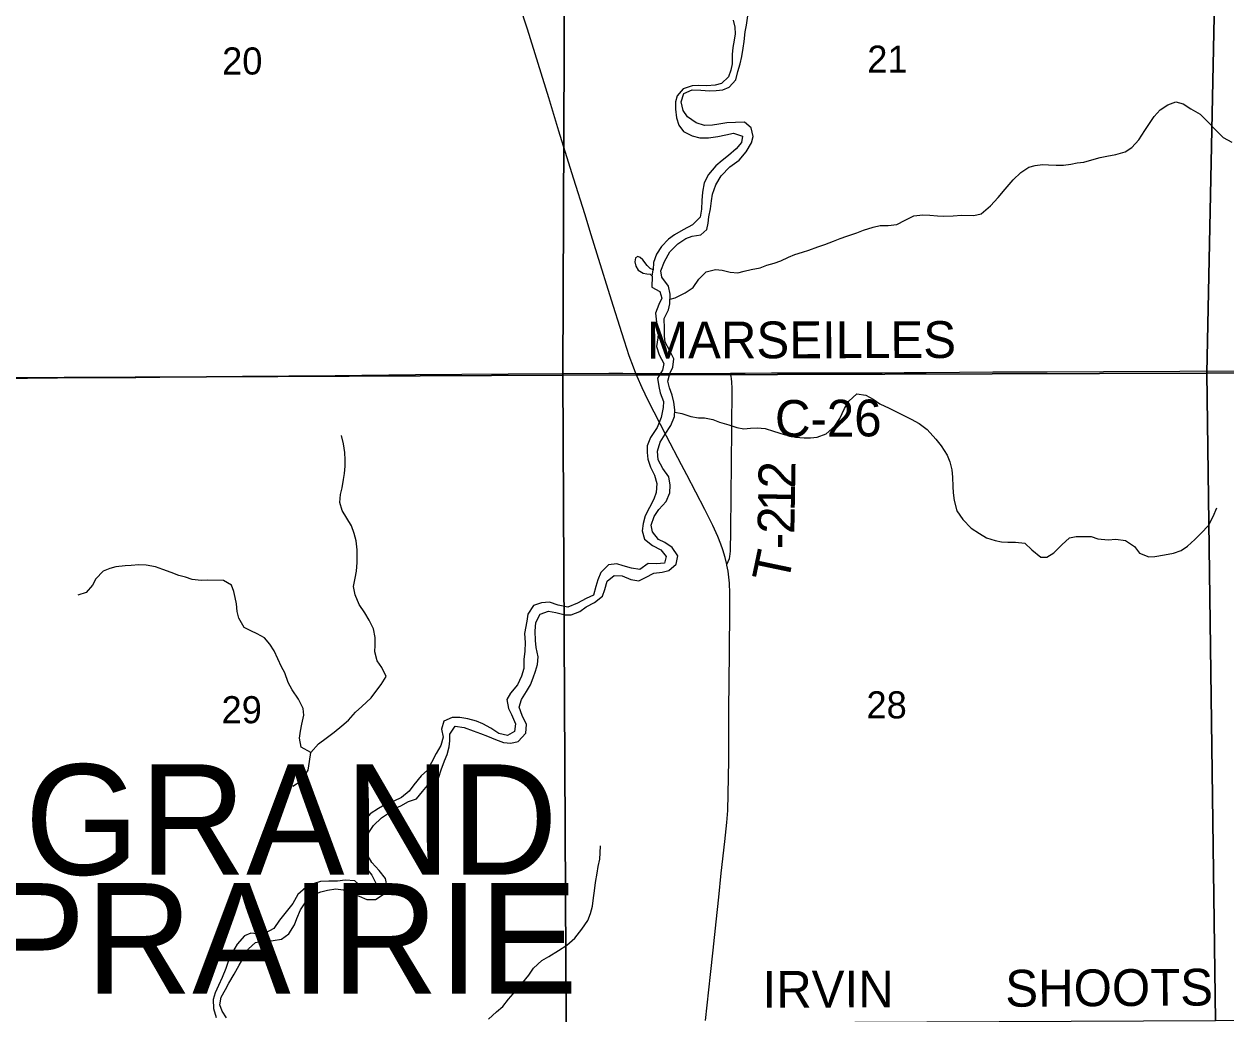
# Model space of a CAD drawing. Extents: x 1584893 to 1934202, y 663575 to 1091909.
# Drawn here: x 1783850 to 1793649, y 969270 to 977341 of the extents above; entities that cross this region are included whole.
import ezdxf

# ---------------------------------------------------------------- set-up
doc = ezdxf.new("R2010")
doc.units = 0
for name, color, linetype in [('GM_X_County_Road', 7, 'Continuous'), ('GM_X_County_Road_Text', 7, 'Continuous'), ('GM_X_Major_River', 7, 'Continuous'), ('GM_X_Minor_River', 7, 'Continuous'), ('GM_X_Section', 7, 'Continuous'), ('GM_X_Section_Text', 7, 'Continuous'), ('GM_X_State_Route', 7, 'Continuous'), ('GM_X_Township_Road', 7, 'Continuous'), ('GM_X_Township_Road_Text', 7, 'Continuous'), ('GM_X_Township_Text', 7, 'Continuous')]:
    doc.layers.add(name, color=color, linetype=linetype)

msp = doc.modelspace()

# ---------------------------------------------------------------- linework, layer by layer
at = {"layer": 'GM_X_County_Road'}
for points in [[(1783007.4, 974448.9), (1783155.4, 974448.4), (1783401.4, 974449.5), (1783598.1, 974451.6), (1783745.7, 974452.6), (1783876.9, 974454), (1784123, 974455.9), (1784385.4, 974457.9), (1784762.6, 974460.3), (1785156.3, 974464.9), (1785632, 974469), (1786386.6, 974476.3), (1787042.8, 974482.6), (1787797.4, 974489.4), (1788240.4, 974493), (1788617.7, 974494), (1788732.6, 974493.9), (1788838.7, 974490.7)], [(1788838.7, 974490.7), (1788862.9, 974491), (1788892.6, 974491.5), (1789008, 974491)], [(1789008, 974491), (1789056.8, 974490.9), (1789214.3, 974491.5)], [(1789214.3, 974491.5), (1789532.5, 974492.9), (1789611, 974494)], [(1789611, 974494), (1789729.5, 974495.7), (1789942.7, 974497.1), (1790287.2, 974496.9), (1790845, 974498.3), (1791025.6, 974499.2), (1791206, 974500.2), (1791747.5, 974504.5), (1792190.4, 974505.5), (1792649.8, 974507.4), (1793273.3, 974511.5), (1793732.6, 974512.7), (1793945.9, 974514.1), (1794635, 974514.8), (1794963.1, 974516.8), (1795283.8, 974518.3), (1795599.6, 974520.5), (1795990.4, 974520.6), (1796005.8, 974520.6)]]:
    msp.add_lwpolyline(points, dxfattribs=at)
at = {"layer": 'GM_X_Major_River'}
for points in [[(1789072.7, 974858.6), (1789069.3, 974938.8), (1789103.9, 975010.7), (1789116.3, 975060.8), (1789118.9, 975138.9), (1789103.3, 975203.1), (1789049.8, 975275.7), (1789042.2, 975327.8), (1789070.8, 975405.8), (1789115.4, 975483.6), (1789180, 975549.3), (1789246.4, 975593), (1789296.5, 975610.6), (1789366.7, 975622.2), (1789417.1, 975665.9), (1789427.4, 975716), (1789433.8, 975770), (1789446.3, 975834.1), (1789454.8, 975898.2), (1789463.2, 975954.2), (1789489.8, 976030.2), (1789532.4, 976104), (1789605, 976177.7), (1789679.5, 976231.3), (1789738.1, 976299), (1789780.6, 976370.9), (1789795, 976422.9), (1789779.6, 976495.2), (1789723.9, 976539.6), (1789651.8, 976538.1), (1789579.7, 976534.6), (1789513.5, 976525.1), (1789463.4, 976517.4), (1789397.4, 976513.8), (1789329.4, 976534.4), (1789259.8, 976585), (1789224.1, 976635.3), (1789206.6, 976707.6), (1789229.1, 976773.6), (1789297.4, 976803.2), (1789367.5, 976802.7), (1789439.5, 976796.2), (1789493.6, 976797.8), (1789547.7, 976803.4), (1789597.9, 976825.1), (1789654.4, 976886.8), (1789670.9, 976954.9), (1789687.4, 977014.9), (1789701.8, 977074.9), (1789712.3, 977145), (1789720.8, 977199), (1789729.3, 977277.2), (1789739.8, 977331.2), (1789750.3, 977407.3)], [(1789632, 977372), (1789645.6, 977315.8), (1789649.1, 977259.7), (1789640.8, 977209.6), (1789628.3, 977149.6), (1789623.9, 977093.5), (1789623.3, 977015.3), (1789612.9, 976963.3), (1789592.5, 976909.3), (1789536, 976855.6), (1789485.9, 976841.9), (1789417.8, 976836.4), (1789349.7, 976838.9), (1789297.7, 976837.2), (1789223.4, 976811.7), (1789175, 976755.9), (1789162.6, 976705.9), (1789162.1, 976647.8), (1789169.6, 976575.6), (1789189.2, 976515.3), (1789226.8, 976464.9), (1789296.6, 976428.4), (1789360.6, 976413.9), (1789430.6, 976413.4), (1789506.8, 976422.9), (1789572.9, 976436.5), (1789635.1, 976452.1), (1789707, 976425.5), (1789700.6, 976375.4), (1789656.2, 976323.6), (1789593.7, 976268), (1789541.4, 976228.2), (1789491, 976184.5), (1789430.4, 976114.8), (1789393.9, 976044.9), (1789381.3, 975968.8), (1789374.8, 975900.7), (1789372.3, 975832.6), (1789361.8, 975766.5), (1789299.2, 975704.8), (1789224.9, 975663.2), (1789154.5, 975621.7), (1789104.2, 975587.9), (1789047.7, 975528.2), (1789007.2, 975464.4), (1788982.7, 975396.4), (1788978.2, 975336.3)], [(1788978.2, 975336.3), (1788954.2, 975346.5), (1788930.4, 975372.7), (1788894.7, 975419), (1788872.8, 975437.2), (1788854.9, 975445.4), (1788834.8, 975435.5), (1788830.6, 975401.5), (1788838.3, 975367.3), (1788858.1, 975333.1), (1788897.9, 975310.8), (1788927.9, 975304.6), (1788953.9, 975300.4), (1788969.8, 975284.2)], [(1788969.8, 975284.2), (1788969.1, 975196.1), (1789032.9, 975159.5), (1789050.5, 975105.3), (1789024.1, 975053.4), (1788997.6, 974983.4), (1789007.1, 974911.2), (1789022.6, 974842.9), (1789018.1, 974782.9), (1789007.6, 974712.8), (1789029.1, 974642.5), (1789066.6, 974574.1), (1789054.2, 974520.1), (1789015.7, 974454.2), (1789025.2, 974386), (1789036.8, 974333.8), (1789064.3, 974263.4), (1789061.9, 974213.4), (1789045.3, 974133.3), (1789010.6, 974051.4), (1788958, 973969.6), (1788931.5, 973901.6), (1788929, 973847.5), (1788936.7, 973793.4), (1788958.2, 973729.1), (1788989.7, 973662.7), (1789009.2, 973594.5), (1789004.7, 973522.3), (1788984.3, 973468.4), (1788949.7, 973398.5), (1788913.2, 973332.6), (1788898.7, 973268.5), (1788890.2, 973208.5), (1788909.8, 973142.2), (1788973.4, 973089.7), (1789041.2, 973055.1), (1789084.9, 972998.7), (1789072.4, 972944.7), (1789006.4, 972941.1), (1788938.3, 972941.6), (1788869.9, 972894), (1788801.9, 972904.5), (1788736, 972923), (1788684.1, 972939.4), (1788613.9, 972931.8), (1788551.4, 972870.2), (1788526.9, 972808.2), (1788512.5, 972756.2), (1788494, 972684.2), (1788433.7, 972656.5), (1788363.4, 972618.9), (1788283.1, 972587.4), (1788205.1, 972604), (1788133.2, 972626.6), (1788069.1, 972623), (1788002.9, 972599.4), (1787956.3, 972529.6), (1787949.9, 972471.5), (1787929.1, 972371.5), (1787934.6, 972297.3), (1787934.1, 972227.1), (1787925.6, 972161.1), (1787925, 972086.9), (1787906.5, 972022.9), (1787874, 971953), (1787815.4, 971885.3), (1787785, 971833.4), (1787800.5, 971761.1), (1787824.1, 971710.8), (1787855.6, 971636.5), (1787849.1, 971574.4), (1787790.8, 971540.7), (1787720.9, 971557.3), (1787655.1, 971599.8), (1787591.3, 971636.3), (1787539.4, 971656.7), (1787469.5, 971677.3), (1787403.5, 971687.7), (1787339.5, 971686.2), (1787271.2, 971658.6), (1787252.7, 971592.6), (1787268.2, 971526.3), (1787247.7, 971458.3), (1787211.2, 971392.5), (1787172.6, 971320.6), (1787140.1, 971256.7), (1787087.7, 971211), (1787027.1, 971137.2), (1786990.7, 971085.4), (1786928.2, 971035.7), (1786864, 971006.1), (1786791.7, 970974.5), (1786739.4, 970944.8), (1786671, 970901.2), (1786606.4, 970821.5), (1786579.8, 970751.6), (1786567.4, 970699.5), (1786570.9, 970629.4), (1786580.5, 970575.2), (1786602.1, 970522.9), (1786631.8, 970470.6)], [(1788969.8, 975284.2), (1788978.2, 975336.3)], [(1786715.8, 970203.5), (1786778.2, 970245.2), (1786810.7, 970305), (1786797.2, 970375.3), (1786745.6, 970439.8), (1786686.1, 970504.3), (1786654.4, 970556.7), (1786632.8, 970612.9), (1786627.3, 970679.1), (1786659.9, 970751), (1786700.3, 970806.8), (1786764.9, 970868.5), (1786821.2, 970908.2), (1786871.5, 970945.9), (1786921.7, 970967.6), (1786984.1, 971003.3), (1787048.3, 971022.8), (1787098.8, 971082.6), (1787153.3, 971150.4), (1787231.8, 971201.9), (1787250.2, 971259.9), (1787276.8, 971333.9), (1787299.2, 971385.8), (1787315.7, 971447.9), (1787320.1, 971497.9), (1787322.5, 971552), (1787365, 971617.9), (1787439, 971605.3), (1787510.8, 971578.8), (1787570.7, 971556.3), (1787628.6, 971535.8), (1787694.5, 971507.3), (1787760.3, 971482.8), (1787818.4, 971478.4), (1787878.5, 971492), (1787941.1, 971559.7), (1787945.6, 971629.8), (1787912.1, 971702.2), (1787886.6, 971772.5), (1787905.1, 971834.5), (1787947.6, 971900.4), (1787978.1, 971954.3), (1788000.5, 972010.2), (1788018.9, 972066.2), (1788035.4, 972120.2), (1788041.8, 972182.3), (1788024.4, 972258.6), (1788018.8, 972314.7), (1788017.4, 972390.9), (1788021.9, 972461), (1788058.4, 972528.9), (1788126.7, 972554.5), (1788186.7, 972544), (1788260.6, 972523.5), (1788310.6, 972523.1), (1788380.9, 972552.7), (1788433.2, 972590.4), (1788499.6, 972626), (1788566, 972677.7), (1788586.4, 972729.6), (1788604.9, 972797.6), (1788661.3, 972845.3), (1788727.4, 972842.9), (1788797.2, 972812.3), (1788863.2, 972801.8), (1788915.4, 972829.5), (1788985.8, 972863.1), (1789053.9, 972872.7), (1789106, 972884.3), (1789166.5, 972936), (1789181, 973004), (1789133.5, 973072.5), (1789073.7, 973113), (1789021.8, 973137.4), (1788974.3, 973199.9), (1788962.7, 973254.1), (1788987.2, 973326), (1789025.7, 973381.9), (1789086.2, 973447.6), (1789114.8, 973517.6), (1789119.2, 973581.7), (1789107.7, 973647.9), (1789058.2, 973718.4), (1789020.7, 973788.8), (1789015.2, 973858.9), (1789035.8, 973931), (1789076.3, 973996.8), (1789122.9, 974068.6), (1789153.4, 974140.6), (1789155.9, 974196.7), (1789148.3, 974256.9), (1789134.7, 974315.1), (1789111.2, 974375.4), (1789099.6, 974429.5), (1789116, 974491.6), (1789140.4, 974543.5), (1789146.9, 974611.6), (1789113.4, 974682), (1789077.9, 974746.4), (1789072.3, 974796.5), (1789072.7, 974858.6)], [(1786631.8, 970470.6), (1786685.3, 970402.1), (1786716.8, 970335.8), (1786674.4, 970275.9), (1786614.4, 970292.4), (1786546.8, 970357), (1786468.8, 970361.5), (1786404.7, 970354), (1786334.6, 970352.5), (1786266.5, 970348.9), (1786216.4, 970335.2), (1786146.1, 970301.7), (1786081.6, 970244), (1786041, 970170.1), (1785986.4, 970102.4), (1785933.9, 970034.6), (1785885.3, 969966.8), (1785811, 969925.2), (1785748.9, 969923.7), (1785698.9, 969928), (1785646.7, 969906.3), (1785588.1, 969840.6), (1785549.6, 969772.8), (1785515, 969698.8), (1785494.5, 969640.9), (1785464, 969566.9), (1785435.5, 969503), (1785407, 969443.1), (1785390.6, 969387.1), (1785394, 969314.9), (1785417.5, 969240.6)], [(1785499.5, 969238), (1785463.9, 969294.4), (1785446.3, 969344.6), (1785456.8, 969406.7), (1785493.3, 969470.5), (1785519.7, 969522.4), (1785564.3, 969594.3), (1785604.8, 969668.2), (1785641.4, 969732), (1785679.9, 969801.9), (1785738.3, 969853.6), (1785802.5, 969867.2), (1785880.6, 969868.6), (1785948.7, 969880.2), (1786009.1, 969923.9), (1786053.7, 969995.7), (1786074.1, 970049.7), (1786104.7, 970119.6), (1786153.2, 970191.4), (1786217.7, 970247.1), (1786269.9, 970266.7), (1786324.1, 970280.4), (1786392.2, 970289.9), (1786452.2, 970283.5), (1786514, 970253), (1786581.9, 970230.5), (1786645.8, 970204), (1786715.8, 970203.5)]]:
    msp.add_lwpolyline(points, dxfattribs=at)
at = {"layer": 'GM_X_Minor_River'}
for points in [[(1789117.5, 975097.4), (1789158.7, 975108.5), (1789241.1, 975150.1), (1789305.4, 975191.7), (1789352, 975261.5), (1789410.5, 975321.2), (1789488.7, 975340.7), (1789542.7, 975334.3), (1789606.6, 975317.9), (1789670.6, 975311.4), (1789720.8, 975325.1), (1789777, 975338.7), (1789851.1, 975354.2), (1789907.3, 975373.9), (1789965.5, 975391.5), (1790019.7, 975411.2), (1790082, 975438.8), (1790134.2, 975460.5), (1790196.4, 975482.1), (1790248.6, 975497.8), (1790320.8, 975525.3), (1790379, 975543), (1790449.3, 975570.5), (1790503.5, 975592.2), (1790557.7, 975611.9), (1790640, 975639.3), (1790694.2, 975661), (1790772.4, 975684.5), (1790830.6, 975698.1), (1790894.6, 975697.7), (1790964.8, 975705.2), (1791033.1, 975742.8), (1791105.4, 975776.4), (1791177.6, 975785.9), (1791235.6, 975783.5), (1791297.6, 975777), (1791349.6, 975774.7), (1791425.7, 975776.2), (1791491.8, 975781.7), (1791593.9, 975781), (1791654.1, 975794.6), (1791730.6, 975858.2), (1791793.2, 975925.9), (1791849.7, 975993.7), (1791914.4, 976069.4), (1791976.9, 976131.1), (1792043.3, 976174.7), (1792093.4, 976188.4), (1792153.5, 976196), (1792203.5, 976193.6), (1792265.6, 976189.2), (1792325.6, 976190.8), (1792385.7, 976198.4), (1792435.9, 976208), (1792490, 976215.7), (1792556.2, 976233.2), (1792622.4, 976252.8), (1792678.5, 976262.4), (1792752.7, 976276), (1792828.9, 976299.5), (1792883.2, 976333.2), (1792939.7, 976396.9), (1792988.3, 976472.7), (1793026.8, 976528.6), (1793065.3, 976586.4), (1793111.7, 976642.2), (1793174.1, 976681.9), (1793240.3, 976705.5), (1793300.3, 976691), (1793364, 976650.5), (1793439.8, 976605.9), (1793505.3, 976541.3), (1793560.9, 976480.8), (1793626.5, 976416.2), (1793696.3, 976377.6)], [(1789154.9, 974175.5), (1789213.7, 974166.2), (1789285.6, 974141.7), (1789347.6, 974131.2), (1789397.6, 974130.8), (1789465.5, 974116.3), (1789519.4, 974095.9), (1789595.3, 974073.4), (1789661.2, 974050.8), (1789717.2, 974040.4), (1789773.3, 974046.1), (1789827.4, 974047.7), (1789891.4, 974043.2), (1789961.3, 974022.7), (1790047.2, 973994), (1790139.1, 973973.4), (1790209.1, 973966.9), (1790263.2, 973966.5), (1790315.2, 973972.1), (1790389.5, 973999.7), (1790460.1, 974063.3), (1790500.6, 974125.2), (1790539.2, 974205), (1790573.7, 974266.9), (1790640.2, 974326.6), (1790714.2, 974314.1), (1790772, 974281.6), (1790827.8, 974245.1), (1790903.6, 974208.5), (1790963.4, 974180), (1791023.2, 974149.6), (1791083, 974119.1), (1791148.8, 974084.6), (1791214.5, 974036), (1791284, 973955.3), (1791327.7, 973902.9), (1791375.1, 973826.4), (1791398.7, 973770.2), (1791414.3, 973705.9), (1791419.8, 973647.8), (1791421.3, 973569.6), (1791424.9, 973519.5), (1791432.4, 973457.3), (1791455.8, 973372.9), (1791503.3, 973302.5), (1791572.9, 973229.8), (1791640.6, 973187.3), (1791696.4, 973150.8), (1791766.3, 973130.3), (1791818.3, 973119.9), (1791870.3, 973117.5), (1791934.3, 973117.1), (1792010.4, 973108.5), (1792066, 973054), (1792139.6, 972995.4), (1792189.7, 972995), (1792246, 973030.7), (1792310.5, 973094.4), (1792375, 973152.1), (1792429.1, 973161.7), (1792483.2, 973163.3), (1792549.2, 973162.9), (1792605.2, 973144.5), (1792689.2, 973135.9), (1792751.3, 973141.4), (1792829.3, 973128.9), (1792902.9, 973080.2), (1792944.6, 973027.9), (1793020.4, 972997.3), (1793070.5, 973000.9), (1793148.7, 973012.4), (1793220.8, 973025.9), (1793283.1, 973049.5), (1793335.4, 973083.2), (1793395.8, 973138.9), (1793446.3, 973190.7), (1793506.8, 973252.4), (1793545.4, 973326.3), (1793573.9, 973396.2)], [(1786042.1, 971126.1), (1786108.5, 971171.7), (1786165.2, 971257.5), (1786177.7, 971327.5), (1786188.3, 971401.6), (1786250.9, 971471.3), (1786313.3, 971519), (1786379.7, 971566.6), (1786442.2, 971620.3), (1786494.6, 971666), (1786553.1, 971731.7), (1786603.5, 971777.5), (1786680.1, 971847.1), (1786718.5, 971898.9), (1786761, 971956.8), (1786801.5, 972022.6), (1786766, 972095), (1786728.4, 972149.4), (1786708.9, 972223.7), (1786711.3, 972275.8), (1786711.8, 972339.9), (1786700.3, 972410.1), (1786662.8, 972480.5), (1786629.2, 972540.9), (1786581.7, 972609.3), (1786550.2, 972687.7), (1786536.7, 972755.9), (1786549.2, 972822), (1786561.7, 972880), (1786566.2, 972950.1), (1786564.6, 973004.3), (1786565, 973054.4), (1786557.5, 973126.6), (1786541.9, 973186.8), (1786518.4, 973251.1), (1786482.8, 973311.5), (1786443.2, 973373.9), (1786423.7, 973440.1), (1786430.2, 973504.2), (1786442.6, 973560.3), (1786455.1, 973626.3), (1786463.5, 973676.3), (1786468, 973736.4), (1786468.4, 973786.5), (1786464.8, 973846.7), (1786455.3, 973916.9), (1786437.8, 973987.2)], [(1786188.3, 971401.6), (1786108.6, 971444.2), (1786095.1, 971518.5), (1786103.5, 971576.5), (1786116, 971632.6), (1786130.5, 971706.6), (1786126.9, 971760.8), (1786087.5, 971837.2), (1786036, 971913.7), (1786002.4, 971972.1), (1785975, 972050.4), (1785949.3, 972100.7), (1785919.8, 972165), (1785888.2, 972229.4), (1785852.6, 972283.7), (1785810.9, 972336.1), (1785751.1, 972370.6), (1785699.3, 972393), (1785645.4, 972421.5), (1785600, 972497.9), (1785588.3, 972550.1), (1785580.8, 972614.3), (1785571.2, 972664.5), (1785559.5, 972714.7), (1785541.9, 972764.9), (1785476.1, 972805.4), (1785348, 972806.3), (1785294, 972804.7), (1785220, 972813.2), (1785166, 972831.6), (1785112.1, 972846), (1785050.2, 972868.5), (1784982.3, 972893), (1784920.4, 972915.5), (1784844.5, 972930.1), (1784786.4, 972930.5), (1784724.3, 972926.9), (1784674.3, 972923.2), (1784598.1, 972915.8), (1784548, 972902.1), (1784495.8, 972880.4), (1784435.3, 972818.7), (1784406.8, 972764.8), (1784356.4, 972707), (1784288.1, 972683.4)], [(1787635.4, 969227.1), (1787701.9, 969286.8), (1787752.3, 969330.5), (1787800.8, 969390.3), (1787857.3, 969456), (1787917.9, 969525.8), (1787966.4, 969585.5), (1788004.8, 969643.4), (1788071.4, 969707.1), (1788129.7, 969738.7), (1788206.1, 969788.3), (1788274.5, 969831.9), (1788341, 969889.6), (1788397.6, 969961.3), (1788446.1, 970033.1), (1788468.6, 970089.1), (1788485, 970149.1), (1788493.6, 970217.2), (1788500, 970275.2), (1788508.5, 970343.3), (1788523.1, 970419.3), (1788531.5, 970471.4), (1788544, 970533.4), (1788548.3, 970583.5), (1788550.8, 970641.6)]]:
    msp.add_lwpolyline(points, dxfattribs=at)
at = {"layer": 'GM_X_Section'}
for points in [[(1788265.1, 979758.7), (1788243, 974477.8), (1783011.7, 974453.5), (1783029.6, 979724.4)], [(1793602.5, 979786.3), (1793492.3, 974493.9), (1788243, 974477.8), (1788265.1, 979758.7)], [(1793602.5, 979786.3), (1798921.1, 979816.2), (1798880.2, 974507.2), (1793492.3, 974493.9)], [(1783011.7, 974453.5), (1788243, 974477.8), (1788270.8, 969190.4), (1783001.5, 969162.4)], [(1788243, 974477.8), (1793492.3, 974493.9), (1793564.1, 969214.2), (1788270.8, 969190.4)], [(1793492.3, 974493.9), (1798880.2, 974507.2), (1798829.5, 969226.4), (1793564.1, 969214.2)]]:
    msp.add_lwpolyline(points, close=True, dxfattribs=at)
at = {"layer": 'GM_X_State_Route'}
for points in [[(1788745.1, 974754.4), (1788722.6, 974822.1), (1788639.9, 975088.6), (1788522.8, 975464.7), (1788474.1, 975621.4), (1788421.6, 975794.1), (1788333.6, 976076.1), (1788276.7, 976257.2), (1788211, 976467.7), (1788127.5, 976738.4), (1787953.4, 977298.4), (1787890.2, 977497.7), (1787827.8, 977706.2), (1787772.7, 977874.5), (1787716.3, 978061.1), (1787629.4, 978342.8), (1787571.9, 978534.1), (1787481.5, 978835.8), (1787412.1, 979057.6), (1787355.7, 979231.3), (1787264.5, 979507), (1787215.9, 979645.6), (1787170.1, 979778.2)], [(1789254.3, 973665.5), (1789211.6, 973748.1), (1789089, 973980.4), (1788938.7, 974272.3), (1788888.8, 974375.9), (1788848.7, 974466), (1788838.7, 974490.7), (1788817.9, 974542.2), (1788784.7, 974635.1), (1788745.1, 974754.4)], [(1789407.1, 969216.5), (1789446.2, 969592), (1789467.4, 969791.2), (1789492, 970020.1), (1789514.2, 970223.2), (1789534.1, 970416.9), (1789563.4, 970675.1), (1789580.1, 970831.9), (1789586.8, 970929.9), (1789591.7, 971061), (1789595.7, 971339.9), (1789597.5, 971750.2), (1789600.6, 972215.1), (1789605.5, 972570.7), (1789604, 972701.8), (1789600.8, 972783.7), (1789596.8, 972832.5), (1789590.5, 972881), (1789581.2, 972929.1), (1789579.9, 972934.5), (1789565.7, 972992.6), (1789547.2, 973055.3), (1789531.1, 973101.6), (1789506.6, 973162.2), (1789465.5, 973251.5), (1789399.9, 973383.7), (1789254.3, 973665.5)]]:
    msp.add_lwpolyline(points, dxfattribs=at)
at = {"layer": 'GM_X_Township_Road'}
msp.add_lwpolyline([(1789579.9, 972934.5), (1789590.4, 972959.8), (1789600.7, 972984.4), (1789604.8, 972999.9), (1789608.9, 973043.1), (1789612.3, 973214.3), (1789614.9, 973496.6), (1789618.5, 973758.1), (1789621, 974041.8), (1789623, 974371.9), (1789621.9, 974420.2), (1789619, 974450), (1789616, 974466.2), (1789611, 974494)], dxfattribs=at)

# ---------------------------------------------------------------- texts
at = {"layer": 'GM_X_County_Road_Text'}
for s, rotation, p in [('MARSEILLES', 0.11124, (1788929.8, 974613.5)), ('C-26', 0.34334, (1789973, 973974.2))]:
    msp.add_text(s, height=300, rotation=rotation, dxfattribs=at).set_placement(p)
at = {"layer": 'GM_X_Section_Text'}
for s, p in [('20', (1785464.7, 976929)), ('21', (1790724.9, 976943.8)), ('29', (1785460.3, 971640.2)), ('28', (1790718.3, 971679.8))]:
    msp.add_text(s, height=221, rotation=0.00001, dxfattribs=at).set_placement(p)
at = {"layer": 'GM_X_Township_Road_Text'}
for s, rotation, p in [('2', 89.05079, (1790136.5, 973551.3)), ('1', 89.01282, (1790133.3, 973366.4)), ('2', 88.9227, (1790129.8, 973181.1)), ('-', 90.44224, (1790130.8, 973060)), ('T', 78.1387, (1790077.7, 972770.6)), ('IRVIN', 0.24552, (1789871.6, 969320.2)), ('SHOOTS', 0.34915, (1791851, 969329.1))]:
    msp.add_text(s, height=300, rotation=rotation, dxfattribs=at).set_placement(p)
at = {"layer": 'GM_X_Township_Text'}
for s, p in [('GRAND', (1783855.1, 970405.3)), ('PRAIRIE', (1783549.3, 969436.8))]:
    msp.add_text(s, height=900, rotation=0.00001, dxfattribs=at).set_placement(p)

doc.saveas('drawing.dxf')
